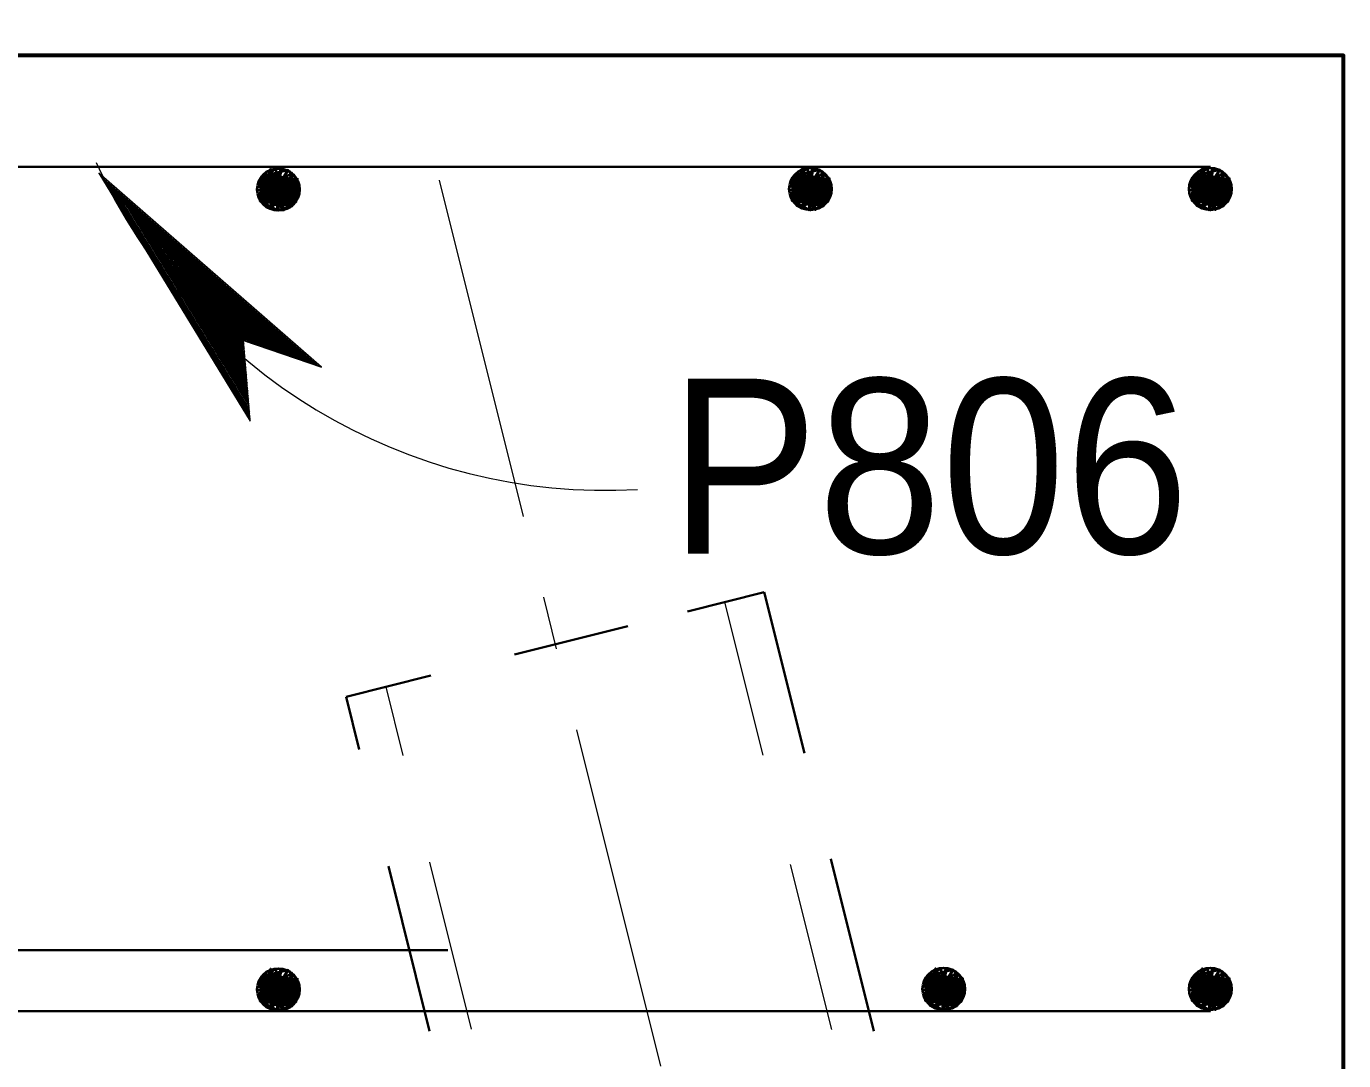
# Model space of a CAD drawing. Extents: x 144 to 252, y 360 to 425.
# Drawn here: x 195.351 to 197.821, y 392.519 to 394.458 of the extents above; entities that cross this region are included whole.
import ezdxf
from ezdxf.enums import TextEntityAlignment as Align

# ---------------------------------------------------------------- set-up
doc = ezdxf.new("R2010")
doc.units = 0
doc.header["$LTSCALE"] = 0.13
doc.linetypes.add('DOT_DASHED', pattern=[7.7, 5, -1.2, 0.3, -1.2])
for name, color, linetype, lineweight in [('1', 7, 'Continuous', 40), ('14', 7, 'Continuous', 13), ('3', 7, 'Continuous', 13), ('4', 7, 'Continuous', 35), ('5', 7, 'Continuous', 35)]:
    doc.layers.add(name, color=color, linetype=linetype, lineweight=lineweight)

msp = doc.modelspace()

# ---------------------------------------------------------------- linework, layer by layer
at = {"layer": '1'}
for p, q in [((195.7982, 394.1807), (195.8558, 394.1707)), ((196.7957, 394.1817), (196.8533, 394.1717)), ((197.5457, 394.1817), (197.6033, 394.1717)), ((195.7957, 394.1757), (195.7933, 394.1307)), ((195.7933, 394.1607), (195.8533, 394.1507)), ((195.7933, 394.1582), (195.8533, 394.1457)), ((195.7933, 394.1557), (195.8508, 394.1432)), ((195.7933, 394.1532), (195.8508, 394.1407)), ((195.7982, 394.1757), (195.7957, 394.1307)), ((195.7957, 394.1757), (195.8558, 394.1657)), ((195.7957, 394.1732), (195.8558, 394.1632)), ((195.7957, 394.1707), (195.8558, 394.1582)), ((195.7957, 394.1682), (195.8558, 394.1557)), ((195.7957, 394.1632), (195.8533, 394.1532)), ((195.8007, 394.1757), (195.7982, 394.1307)), ((195.8032, 394.1757), (195.8007, 394.1307)), ((195.8057, 394.1757), (195.8032, 394.1307)), ((195.8107, 394.1757), (195.8082, 394.1307)), ((195.8132, 394.1757), (195.8107, 394.1307)), ((195.8157, 394.1757), (195.8132, 394.1307)), ((195.8183, 394.1757), (195.8157, 394.1307)), ((195.8208, 394.1757), (195.8183, 394.1307)), ((195.8233, 394.1757), (195.8208, 394.1307)), ((195.8257, 394.1757), (195.8233, 394.1307)), ((195.8307, 394.1732), (195.8257, 394.1282)), ((195.8357, 394.1732), (195.8307, 394.1282)), ((195.8382, 394.1732), (195.8357, 394.1282)), ((195.8382, 394.1732), (195.8357, 394.1282)), ((195.8407, 394.1732), (195.8382, 394.1282)), ((195.8432, 394.1732), (195.8407, 394.1282)), ((195.8457, 394.1732), (195.8432, 394.1282)), ((195.8483, 394.1732), (195.8457, 394.1282)), ((195.8508, 394.1732), (195.8483, 394.1282)), ((195.8533, 394.1732), (195.8508, 394.1282)), ((195.8582, 394.1732), (195.8558, 394.1282)), ((196.7933, 394.1767), (196.7908, 394.1317)), ((196.7908, 394.1617), (196.8508, 394.1517)), ((196.7908, 394.1592), (196.8508, 394.1467)), ((196.7908, 394.1567), (196.8483, 394.1442)), ((196.7908, 394.1542), (196.8483, 394.1417)), ((196.7957, 394.1767), (196.7933, 394.1317)), ((196.7933, 394.1767), (196.8533, 394.1667)), ((196.7933, 394.1742), (196.8533, 394.1642)), ((196.7933, 394.1717), (196.8533, 394.1592)), ((196.7933, 394.1692), (196.8533, 394.1567)), ((196.7933, 394.1642), (196.8508, 394.1542)), ((196.7982, 394.1767), (196.7957, 394.1317)), ((196.8007, 394.1767), (196.7982, 394.1317)), ((196.8032, 394.1767), (196.8007, 394.1317)), ((196.8082, 394.1767), (196.8057, 394.1317)), ((196.8107, 394.1767), (196.8082, 394.1317)), ((196.8132, 394.1767), (196.8107, 394.1317)), ((196.8157, 394.1767), (196.8132, 394.1317)), ((196.8183, 394.1767), (196.8157, 394.1317)), ((196.8208, 394.1767), (196.8183, 394.1317)), ((196.8233, 394.1767), (196.8208, 394.1317)), ((196.8282, 394.1742), (196.8233, 394.1292)), ((196.8332, 394.1742), (196.8282, 394.1292)), ((196.8357, 394.1742), (196.8332, 394.1292)), ((196.8357, 394.1742), (196.8332, 394.1292)), ((196.8382, 394.1742), (196.8357, 394.1292)), ((196.8407, 394.1742), (196.8382, 394.1292)), ((196.8432, 394.1742), (196.8407, 394.1292)), ((196.8457, 394.1742), (196.8432, 394.1292)), ((196.8483, 394.1742), (196.8457, 394.1292)), ((196.8508, 394.1742), (196.8483, 394.1292)), ((196.8558, 394.1742), (196.8533, 394.1292)), ((197.5433, 394.1767), (197.5408, 394.1317)), ((197.5408, 394.1617), (197.6008, 394.1517)), ((197.5408, 394.1592), (197.6008, 394.1467)), ((197.5408, 394.1567), (197.5983, 394.1442)), ((197.5408, 394.1542), (197.5983, 394.1417)), ((197.5457, 394.1767), (197.5433, 394.1317)), ((197.5433, 394.1767), (197.6033, 394.1667)), ((197.5433, 394.1742), (197.6033, 394.1642)), ((197.5433, 394.1717), (197.6033, 394.1592)), ((197.5433, 394.1692), (197.6033, 394.1567)), ((197.5433, 394.1642), (197.6008, 394.1542)), ((197.5482, 394.1767), (197.5457, 394.1317)), ((197.5507, 394.1767), (197.5482, 394.1317)), ((197.5532, 394.1767), (197.5507, 394.1317)), ((197.5582, 394.1767), (197.5557, 394.1317)), ((197.5607, 394.1767), (197.5582, 394.1317)), ((197.5632, 394.1767), (197.5607, 394.1317)), ((197.5657, 394.1767), (197.5632, 394.1317)), ((197.5683, 394.1767), (197.5657, 394.1317)), ((197.5708, 394.1767), (197.5683, 394.1317)), ((197.5733, 394.1767), (197.5708, 394.1317)), ((197.5782, 394.1742), (197.5733, 394.1292)), ((197.5832, 394.1742), (197.5782, 394.1292)), ((197.5857, 394.1742), (197.5832, 394.1292)), ((197.5857, 394.1742), (197.5832, 394.1292)), ((197.5882, 394.1742), (197.5857, 394.1292)), ((197.5907, 394.1742), (197.5882, 394.1292)), ((197.5932, 394.1742), (197.5907, 394.1292)), ((197.5957, 394.1742), (197.5932, 394.1292)), ((197.5983, 394.1742), (197.5957, 394.1292)), ((197.6008, 394.1742), (197.5983, 394.1292)), ((197.6058, 394.1742), (197.6033, 394.1292)), ((195.7883, 394.1332), (195.8483, 394.1232)), ((195.7908, 394.1482), (195.8508, 394.1357)), ((195.7908, 394.1407), (195.8508, 394.1307)), ((195.7908, 394.1382), (195.8483, 394.1282)), ((195.7908, 394.1357), (195.8483, 394.1257)), ((196.7858, 394.1342), (196.8457, 394.1242)), ((196.7883, 394.1492), (196.8483, 394.1367)), ((196.7883, 394.1417), (196.8483, 394.1317)), ((196.7883, 394.1392), (196.8457, 394.1292)), ((196.7883, 394.1367), (196.8457, 394.1267)), ((197.5358, 394.1342), (197.5957, 394.1242)), ((197.5383, 394.1492), (197.5983, 394.1367)), ((197.5383, 394.1417), (197.5983, 394.1317)), ((197.5383, 394.1392), (197.5957, 394.1292)), ((197.5383, 394.1367), (197.5957, 394.1267)), ((195.7957, 392.6757), (195.7933, 392.6307)), ((195.7982, 392.6757), (195.7957, 392.6307)), ((195.7957, 392.6757), (195.8558, 392.6657)), ((195.7957, 392.6732), (195.8558, 392.6632)), ((195.7982, 392.6807), (195.8558, 392.6707)), ((195.8007, 392.6757), (195.7982, 392.6307)), ((195.8032, 392.6757), (195.8007, 392.6307)), ((195.8057, 392.6757), (195.8032, 392.6307)), ((195.8107, 392.6757), (195.8082, 392.6307)), ((195.8132, 392.6757), (195.8107, 392.6307)), ((195.8157, 392.6757), (195.8132, 392.6307)), ((195.8183, 392.6757), (195.8157, 392.6307)), ((195.8208, 392.6757), (195.8183, 392.6307)), ((195.8233, 392.6757), (195.8208, 392.6307)), ((195.8257, 392.6757), (195.8233, 392.6307)), ((195.8307, 392.6732), (195.8257, 392.6282)), ((195.8357, 392.6732), (195.8307, 392.6282)), ((195.8382, 392.6732), (195.8357, 392.6282)), ((195.8382, 392.6732), (195.8357, 392.6282)), ((195.8407, 392.6732), (195.8382, 392.6282)), ((195.8432, 392.6732), (195.8407, 392.6282)), ((195.8457, 392.6732), (195.8432, 392.6282)), ((195.8483, 392.6732), (195.8457, 392.6282)), ((195.8508, 392.6732), (195.8483, 392.6282)), ((195.8533, 392.6732), (195.8508, 392.6282)), ((195.8582, 392.6732), (195.8558, 392.6282)), ((197.0433, 392.6767), (197.0408, 392.6317)), ((197.0457, 392.6767), (197.0433, 392.6317)), ((197.0433, 392.6767), (197.1033, 392.6667)), ((197.0433, 392.6742), (197.1033, 392.6642)), ((197.0433, 392.6717), (197.1033, 392.6592)), ((197.0457, 392.6817), (197.1033, 392.6717)), ((197.0482, 392.6767), (197.0457, 392.6317)), ((197.0507, 392.6767), (197.0482, 392.6317)), ((197.0532, 392.6767), (197.0507, 392.6317)), ((197.0582, 392.6767), (197.0557, 392.6317)), ((197.0607, 392.6767), (197.0582, 392.6317)), ((197.0632, 392.6767), (197.0607, 392.6317)), ((197.0657, 392.6767), (197.0632, 392.6317)), ((197.0683, 392.6767), (197.0657, 392.6317)), ((197.0708, 392.6767), (197.0683, 392.6317)), ((197.0733, 392.6767), (197.0708, 392.6317)), ((197.0782, 392.6742), (197.0733, 392.6292)), ((197.0832, 392.6742), (197.0782, 392.6292)), ((197.0857, 392.6742), (197.0832, 392.6292)), ((197.0857, 392.6742), (197.0832, 392.6292)), ((197.0882, 392.6742), (197.0857, 392.6292)), ((197.0907, 392.6742), (197.0882, 392.6292)), ((197.0932, 392.6742), (197.0907, 392.6292)), ((197.0957, 392.6742), (197.0932, 392.6292)), ((197.0983, 392.6742), (197.0957, 392.6292)), ((197.1008, 392.6742), (197.0983, 392.6292)), ((197.1058, 392.6742), (197.1033, 392.6292)), ((197.5433, 392.6767), (197.5408, 392.6317)), ((197.5457, 392.6767), (197.5433, 392.6317)), ((197.5433, 392.6767), (197.6033, 392.6667)), ((197.5433, 392.6742), (197.6033, 392.6642)), ((197.5433, 392.6717), (197.6033, 392.6592)), ((197.5457, 392.6817), (197.6033, 392.6717)), ((197.5482, 392.6767), (197.5457, 392.6317)), ((197.5507, 392.6767), (197.5482, 392.6317)), ((197.5532, 392.6767), (197.5507, 392.6317)), ((197.5582, 392.6767), (197.5557, 392.6317)), ((197.5607, 392.6767), (197.5582, 392.6317)), ((197.5632, 392.6767), (197.5607, 392.6317)), ((197.5657, 392.6767), (197.5632, 392.6317)), ((197.5683, 392.6767), (197.5657, 392.6317)), ((197.5708, 392.6767), (197.5683, 392.6317)), ((197.5733, 392.6767), (197.5708, 392.6317)), ((197.5782, 392.6742), (197.5733, 392.6292)), ((197.5832, 392.6742), (197.5782, 392.6292)), ((197.5857, 392.6742), (197.5832, 392.6292)), ((197.5857, 392.6742), (197.5832, 392.6292)), ((197.5882, 392.6742), (197.5857, 392.6292)), ((197.5907, 392.6742), (197.5882, 392.6292)), ((197.5932, 392.6742), (197.5907, 392.6292)), ((197.5957, 392.6742), (197.5932, 392.6292)), ((197.5983, 392.6742), (197.5957, 392.6292)), ((197.6008, 392.6742), (197.5983, 392.6292)), ((197.6058, 392.6742), (197.6033, 392.6292)), ((195.7908, 392.6482), (195.8508, 392.6357)), ((195.7933, 392.6607), (195.8533, 392.6507)), ((195.7933, 392.6582), (195.8533, 392.6457)), ((195.7933, 392.6557), (195.8508, 392.6432)), ((195.7933, 392.6532), (195.8508, 392.6407)), ((195.7957, 392.6707), (195.8558, 392.6582)), ((195.7957, 392.6682), (195.8558, 392.6557)), ((195.7957, 392.6632), (195.8533, 392.6532)), ((197.0383, 392.6492), (197.0983, 392.6367)), ((197.0408, 392.6617), (197.1008, 392.6517)), ((197.0408, 392.6592), (197.1008, 392.6467)), ((197.0408, 392.6567), (197.0983, 392.6442)), ((197.0408, 392.6542), (197.0983, 392.6417)), ((197.0433, 392.6692), (197.1033, 392.6567)), ((197.0433, 392.6642), (197.1008, 392.6542)), ((197.5383, 392.6492), (197.5983, 392.6367)), ((197.5408, 392.6617), (197.6008, 392.6517)), ((197.5408, 392.6592), (197.6008, 392.6467)), ((197.5408, 392.6567), (197.5983, 392.6442)), ((197.5408, 392.6542), (197.5983, 392.6417)), ((197.5433, 392.6692), (197.6033, 392.6567)), ((197.5433, 392.6642), (197.6008, 392.6542)), ((195.7883, 392.6332), (195.8483, 392.6232)), ((195.7908, 392.6407), (195.8508, 392.6307)), ((195.7908, 392.6382), (195.8483, 392.6282)), ((195.7908, 392.6357), (195.8483, 392.6257)), ((197.0358, 392.6342), (197.0957, 392.6242)), ((197.0383, 392.6417), (197.0983, 392.6317)), ((197.0383, 392.6392), (197.0957, 392.6292)), ((197.0383, 392.6367), (197.0957, 392.6267)), ((197.5358, 392.6342), (197.5957, 392.6242)), ((197.5383, 392.6417), (197.5983, 392.6317)), ((197.5383, 392.6392), (197.5957, 392.6292)), ((197.5383, 392.6367), (197.5957, 392.6267))]:
    msp.add_line(p, q, dxfattribs=at)
at = {"layer": '1', "lineweight": 60}
msp.add_lwpolyline([(189.8208, 392.4032), (197.8208, 392.4032), (197.8208, 394.4032), (194.0708, 394.4032), (194.0708, 394.6532), (193.5708, 394.6532), (193.5708, 394.4032), (189.8208, 394.4032)], dxfattribs=at)
at = {"layer": '1'}
for points in [[(195.7832, 394.1507), (195.8607, 394.1607), (195.7908, 394.1757), (195.8607, 394.1432), (195.7883, 394.1307), (195.8483, 394.1207), (195.8483, 394.1832), (195.8208, 394.1132), (195.8282, 394.1907), (195.7982, 394.1207), (195.8082, 394.1907), (195.8332, 394.1132), (195.7858, 394.1657), (195.8582, 394.1707), (195.8082, 394.1157), (195.8407, 394.1882), (195.7908, 394.1757), (195.7883, 394.1307), (195.8208, 394.1132), (195.8483, 394.1207), (195.8607, 394.1432), (195.8582, 394.1707), (195.8407, 394.1882), (195.8208, 394.1557), (195.8558, 394.1282), (195.7982, 394.1207), (195.8208, 394.1557), (195.7883, 394.1707), (195.8183, 394.1907), (195.8208, 394.1582), (195.8457, 394.1207), (195.7858, 394.1582), (195.8257, 394.1682), (195.8483, 394.1832)], [(196.7807, 394.1517), (196.8582, 394.1617), (196.7883, 394.1767), (196.8582, 394.1442), (196.7858, 394.1317), (196.8457, 394.1217), (196.8457, 394.1842), (196.8183, 394.1142), (196.8257, 394.1917), (196.7957, 394.1217), (196.8057, 394.1917), (196.8307, 394.1142), (196.7832, 394.1667), (196.8558, 394.1717), (196.8057, 394.1167), (196.8382, 394.1892), (196.7883, 394.1767), (196.7858, 394.1317), (196.8183, 394.1142), (196.8457, 394.1217), (196.8582, 394.1442), (196.8558, 394.1717), (196.8382, 394.1892), (196.8183, 394.1567), (196.8533, 394.1292), (196.7957, 394.1217), (196.8183, 394.1567), (196.7858, 394.1717), (196.8157, 394.1917), (196.8183, 394.1592), (196.8432, 394.1217), (196.7832, 394.1592), (196.8233, 394.1692), (196.8457, 394.1842)], [(197.5307, 394.1517), (197.6082, 394.1617), (197.5383, 394.1767), (197.6082, 394.1442), (197.5358, 394.1317), (197.5957, 394.1217), (197.5957, 394.1842), (197.5683, 394.1142), (197.5757, 394.1917), (197.5457, 394.1217), (197.5557, 394.1917), (197.5807, 394.1142), (197.5332, 394.1667), (197.6058, 394.1717), (197.5557, 394.1167), (197.5882, 394.1892), (197.5383, 394.1767), (197.5358, 394.1317), (197.5683, 394.1142), (197.5957, 394.1217), (197.6082, 394.1442), (197.6058, 394.1717), (197.5882, 394.1892), (197.5683, 394.1567), (197.6033, 394.1292), (197.5457, 394.1217), (197.5683, 394.1567), (197.5358, 394.1717), (197.5657, 394.1917), (197.5683, 394.1592), (197.5932, 394.1217), (197.5332, 394.1592), (197.5733, 394.1692), (197.5957, 394.1842)], [(195.7832, 392.6507), (195.8607, 392.6607), (195.7908, 392.6757), (195.8607, 392.6432), (195.7883, 392.6307), (195.8483, 392.6207), (195.8483, 392.6832), (195.8208, 392.6132), (195.8282, 392.6907), (195.7982, 392.6207), (195.8082, 392.6907), (195.8332, 392.6132), (195.7858, 392.6657), (195.8582, 392.6707), (195.8082, 392.6157), (195.8407, 392.6882), (195.7908, 392.6757), (195.7883, 392.6307), (195.8208, 392.6132), (195.8483, 392.6207), (195.8607, 392.6432), (195.8582, 392.6707), (195.8407, 392.6882), (195.8208, 392.6557), (195.8558, 392.6282), (195.7982, 392.6207), (195.8208, 392.6557), (195.7883, 392.6707), (195.8183, 392.6907), (195.8208, 392.6582), (195.8457, 392.6207), (195.7858, 392.6582), (195.8257, 392.6682), (195.8483, 392.6832)], [(197.0307, 392.6517), (197.1082, 392.6617), (197.0383, 392.6767), (197.1082, 392.6442), (197.0358, 392.6317), (197.0957, 392.6217), (197.0957, 392.6842), (197.0683, 392.6142), (197.0757, 392.6917), (197.0457, 392.6217), (197.0557, 392.6917), (197.0807, 392.6142), (197.0332, 392.6667), (197.1058, 392.6717), (197.0557, 392.6167), (197.0882, 392.6892), (197.0383, 392.6767), (197.0358, 392.6317), (197.0683, 392.6142), (197.0957, 392.6217), (197.1082, 392.6442), (197.1058, 392.6717), (197.0882, 392.6892), (197.0683, 392.6567), (197.1033, 392.6292), (197.0457, 392.6217), (197.0683, 392.6567), (197.0358, 392.6717), (197.0657, 392.6917), (197.0683, 392.6592), (197.0932, 392.6217), (197.0332, 392.6592), (197.0733, 392.6692), (197.0957, 392.6842)], [(197.5307, 392.6517), (197.6082, 392.6617), (197.5383, 392.6767), (197.6082, 392.6442), (197.5358, 392.6317), (197.5957, 392.6217), (197.5957, 392.6842), (197.5683, 392.6142), (197.5757, 392.6917), (197.5457, 392.6217), (197.5557, 392.6917), (197.5807, 392.6142), (197.5332, 392.6667), (197.6058, 392.6717), (197.5557, 392.6167), (197.5882, 392.6892), (197.5383, 392.6767), (197.5358, 392.6317), (197.5683, 392.6142), (197.5957, 392.6217), (197.6082, 392.6442), (197.6058, 392.6717), (197.5882, 392.6892), (197.5683, 392.6567), (197.6033, 392.6292), (197.5457, 392.6217), (197.5683, 392.6567), (197.5358, 392.6717), (197.5657, 392.6917), (197.5683, 392.6592), (197.5932, 392.6217), (197.5332, 392.6592), (197.5733, 392.6692), (197.5957, 392.6842)]]:
    msp.add_lwpolyline(points, dxfattribs=at)
for centre in [(195.8233, 394.1522), (196.8208, 394.1532), (197.5708, 394.1532), (195.8233, 392.6522), (197.0708, 392.6532), (197.5708, 392.6532)]:
    msp.add_circle(centre, 0.0396, dxfattribs=at)
at = {"layer": '14', "lineweight": 35}
msp.add_lwpolyline([(195.1407, 396.2259), (195.1407, 392.7259), (196.1407, 392.7259)], dxfattribs=at)
at = {"layer": '14'}
msp.add_arc((196.4364, 394.6374), 1.0493, 204.4757, 273.2916, dxfattribs=at)
at = {"layer": '3'}
for p, q in [((195.4862, 394.1831), (195.7705, 393.7181)), ((195.7579, 393.8688), (195.4862, 394.1831)), ((195.9041, 393.8188), (195.4862, 394.1831)), ((195.4951, 394.1717), (195.7702, 393.722)), ((195.8975, 393.8212), (195.4951, 394.1717)), ((195.5023, 394.1635), (195.7697, 393.7261)), ((195.8937, 393.8224), (195.5023, 394.1635)), ((195.5117, 394.1526), (195.7693, 393.7313)), ((195.8886, 393.8241), (195.5117, 394.1526)), ((195.5199, 394.1431), (195.7689, 393.7359)), ((195.8842, 393.8257), (195.5199, 394.1431)), ((195.8842, 393.8257), (195.5199, 394.1431)), ((195.5274, 394.1343), (195.7686, 393.74)), ((195.8801, 393.8271), (195.5274, 394.1343)), ((195.5368, 394.1234), (195.7682, 393.7453)), ((195.8751, 393.8288), (195.5368, 394.1234)), ((195.5452, 394.1138), (195.7678, 393.75)), ((195.8706, 393.8302), (195.5452, 394.1138)), ((195.5542, 394.1035), (195.7673, 393.7548)), ((195.8658, 393.832), (195.5542, 394.1035)), ((195.5632, 394.093), (195.7669, 393.7599)), ((195.861, 393.8337), (195.5632, 394.093)), ((195.5719, 394.0829), (195.7665, 393.7647)), ((195.8562, 393.8352), (195.5719, 394.0829)), ((195.581, 394.0724), (195.7662, 393.7698)), ((195.8513, 393.8369), (195.581, 394.0724)), ((195.5892, 394.0629), (195.7657, 393.7743)), ((195.8471, 393.8384), (195.5892, 394.0629)), ((195.5967, 394.0542), (195.7652, 393.7786)), ((195.8428, 393.8399), (195.5967, 394.0542)), ((195.6069, 394.0424), (195.7648, 393.7842)), ((195.8374, 393.8417), (195.6069, 394.0424)), ((195.6159, 394.032), (195.7644, 393.7892)), ((195.8325, 393.8433), (195.6159, 394.032)), ((195.6273, 394.0181), (195.764, 393.7945)), ((195.8247, 393.846), (195.6273, 394.0181)), ((195.8282, 393.8449), (195.6297, 394.0177)), ((195.6366, 394.0076), (195.7636, 393.7996)), ((195.8199, 393.8476), (195.6366, 394.0076)), ((195.6453, 393.9975), (195.7632, 393.8044)), ((195.8151, 393.8492), (195.6453, 393.9975)), ((195.6513, 393.9909), (195.7629, 393.8091)), ((195.8136, 393.8498), (195.6513, 393.9909)), ((195.6592, 393.9819), (195.7624, 393.8135)), ((195.8092, 393.8514), (195.6592, 393.9819)), ((195.6683, 393.9715), (195.7621, 393.8186)), ((195.8044, 393.8529), (195.6683, 393.9715)), ((195.6786, 393.9597), (195.7614, 393.8241)), ((195.799, 393.8548), (195.6786, 393.9597)), ((195.6867, 393.9499), (195.7611, 393.8287)), ((195.7946, 393.8564), (195.6867, 393.9499)), ((195.6954, 393.9401), (195.7607, 393.8335)), ((195.7897, 393.858), (195.6954, 393.9401)), ((195.7033, 393.9311), (195.7604, 393.8379)), ((195.7856, 393.8593), (195.7033, 393.9311)), ((195.7128, 393.9201), (195.7598, 393.8431)), ((195.7806, 393.8612), (195.7128, 393.9201)), ((195.7218, 393.9096), (195.7594, 393.8483)), ((195.7757, 393.8628), (195.7218, 393.9096)), ((195.7301, 393.9), (195.759, 393.8528)), ((195.7712, 393.8643), (195.7301, 393.9)), ((195.7388, 393.8899), (195.7586, 393.8577)), ((195.7655, 393.8662), (195.7463, 393.883)), ((195.7463, 393.8814), (195.7583, 393.8619)), ((195.7624, 393.8673), (195.7463, 393.8814)), ((195.7529, 393.8737), (195.7579, 393.8656)), ((195.7576, 393.8689), (195.9041, 393.8188)), ((195.7705, 393.7181), (195.7576, 393.8689))]:
    msp.add_line(p, q, dxfattribs=at)
at = {"layer": '4'}
for p, q in [((190.0708, 394.1948), (197.5708, 394.1948)), ((190.0708, 392.6115), (197.5708, 392.6115))]:
    msp.add_line(p, q, dxfattribs=at)
at = {"layer": '5', "linetype": 'DOT_DASHED', "lineweight": 13}
msp.add_line((196.1246, 394.1696), (197.2347, 389.7283), dxfattribs=at)
at = {"layer": '5'}
for p, q in [((196.7343, 393.3972), (196.5904, 393.3612)), ((196.7343, 393.3972), (196.8097, 393.0952)), ((196.4787, 393.3333), (196.2661, 393.2802)), ((196.109, 393.2409), (195.9501, 393.2012)), ((195.9501, 393.2012), (195.9749, 393.1019)), ((196.8591, 392.8975), (196.9399, 392.5742)), ((196.0295, 392.8834), (196.1068, 392.5739))]:
    msp.add_line(p, q, dxfattribs=at)
at = {"layer": '5', "lineweight": 13}
for p, q in [((196.6599, 393.3786), (196.7317, 393.0915)), ((196.0244, 393.2197), (196.0567, 393.0908)), ((196.1066, 392.8911), (196.1849, 392.5777)), ((196.7828, 392.8868), (196.8602, 392.5774))]:
    msp.add_line(p, q, dxfattribs=at)

# ---------------------------------------------------------------- texts
at = {"layer": '14', "width": 0.95}
msp.add_text('P806', height=0.3281, dxfattribs=at).set_placement((197.0437, 393.4694), align=Align.CENTER)

doc.saveas('drawing.dxf')
